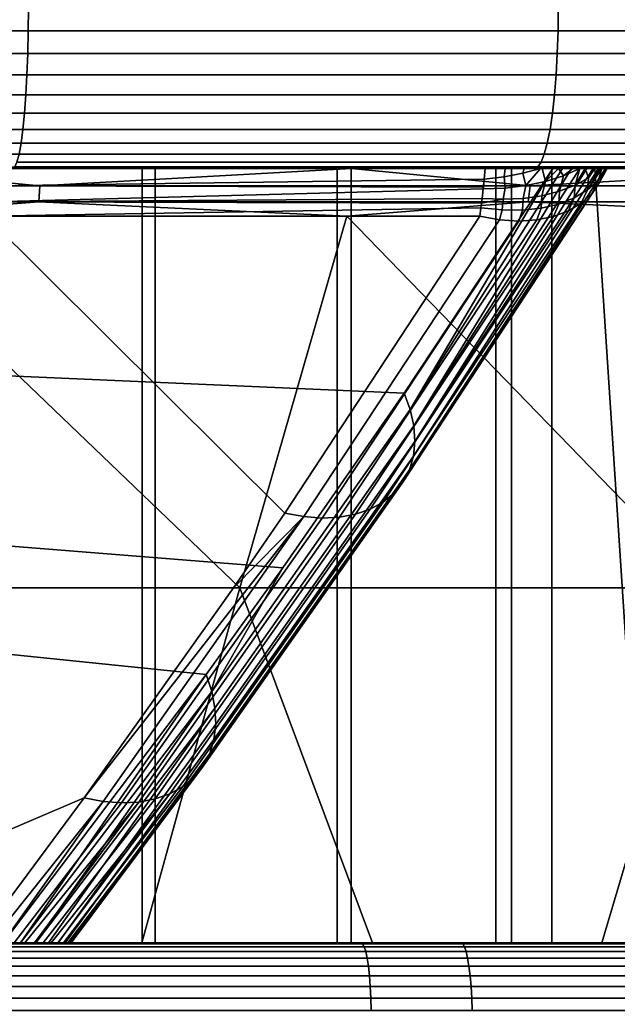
# Model space of a CAD drawing. Header units: metres. Extents: x -240 to 45, y -77 to 27.
# Tile 675 of 1056: x 21.48 to 22.6, y -62.07 to -60.22. Entities that reach past the tile are written whole.
import ezdxf

# ---------------------------------------------------------------- set-up
doc = ezdxf.new("R2010")
doc.units = ezdxf.units.M
doc.layers.add('solid_102011X2', color=7, linetype='CONTINUOUS')

msp = doc.modelspace()

# ---------------------------------------------------------------- linework, layer by layer
at = {"layer": 'solid_102011X2'}
for points in [[(21.496037, -60.242313, 81.652618), (20.49926, -60.242313, 81.577919), (20.499411, -60.200001, 81.574921), (21.496336, -60.200001, 81.649635)], [(20.49926, -60.242313, 121.622078), (21.496037, -60.242313, 121.547386), (21.496336, -60.200001, 121.550369), (20.499411, -60.200001, 121.625076)], [(22.48785, -60.242313, 81.776909), (21.496037, -60.242313, 81.652618), (21.496336, -60.200001, 81.649635), (22.488297, -60.200001, 81.773941)], [(21.496037, -60.242313, 121.547386), (22.48785, -60.242313, 121.423096), (22.488297, -60.200001, 121.426056), (21.496336, -60.200001, 121.550369)], [(23.472237, -60.242313, 81.950478), (22.48785, -60.242313, 81.776909), (22.488297, -60.200001, 81.773941), (23.47283, -60.200001, 81.94754)], [(22.48785, -60.242313, 121.423096), (23.472237, -60.242313, 121.249519), (23.47283, -60.200001, 121.252457), (22.488297, -60.200001, 121.426056)], [(21.495134, -60.284191, 81.661629), (20.49881, -60.284191, 81.586967), (20.49926, -60.242313, 81.577919), (21.496037, -60.242313, 81.652618)], [(20.49881, -60.284191, 121.613037), (21.495134, -60.284191, 121.538368), (21.496037, -60.242313, 121.547386), (20.49926, -60.242313, 121.622078)], [(22.4865, -60.284191, 81.785866), (21.495134, -60.284191, 81.661629), (21.496037, -60.242313, 81.652618), (22.48785, -60.242313, 81.776909)], [(21.495134, -60.284191, 121.538368), (22.4865, -60.284191, 121.414139), (22.48785, -60.242313, 121.423096), (21.496037, -60.242313, 121.547386)], [(23.470442, -60.284191, 81.959358), (22.4865, -60.284191, 81.785866), (22.48785, -60.242313, 81.776909), (23.472237, -60.242313, 81.950478)], [(22.4865, -60.284191, 121.414139), (23.470442, -60.284191, 121.240639), (23.472237, -60.242313, 121.249519), (22.48785, -60.242313, 121.423096)], [(21.493649, -60.324352, 81.676483), (20.498064, -60.324352, 81.601875), (20.49881, -60.284191, 81.586967), (21.495134, -60.284191, 81.661629)], [(20.498064, -60.324352, 121.598122), (21.493649, -60.324352, 121.523514), (21.495134, -60.284191, 121.538368), (20.49881, -60.284191, 121.613037)], [(22.484276, -60.324352, 81.800629), (21.493649, -60.324352, 81.676483), (21.495134, -60.284191, 81.661629), (22.4865, -60.284191, 81.785866)], [(21.493649, -60.324352, 121.523514), (22.484276, -60.324352, 121.399376), (22.4865, -60.284191, 121.414139), (21.495134, -60.284191, 121.538368)], [(23.467484, -60.324352, 81.973991), (22.484276, -60.324352, 81.800629), (22.4865, -60.284191, 81.785866), (23.470442, -60.284191, 81.959358)], [(22.484276, -60.324352, 121.399376), (23.467484, -60.324352, 121.226006), (23.470442, -60.284191, 121.240639), (22.4865, -60.284191, 121.414139)], [(21.491608, -60.361977, 81.696884), (20.497044, -60.361977, 81.622353), (20.498064, -60.324352, 81.601875), (21.493649, -60.324352, 81.676483)], [(20.497044, -60.361977, 121.577652), (21.491608, -60.361977, 121.50312), (21.493649, -60.324352, 121.523514), (20.498064, -60.324352, 121.598122)], [(22.48122, -60.361977, 81.8209), (21.491608, -60.361977, 81.696884), (21.493649, -60.324352, 81.676483), (22.484276, -60.324352, 81.800629)], [(21.491608, -60.361977, 121.50312), (22.48122, -60.361977, 121.379105), (22.484276, -60.324352, 121.399376), (21.493649, -60.324352, 121.523514)], [(23.463421, -60.361977, 81.994087), (22.48122, -60.361977, 81.8209), (22.484276, -60.324352, 81.800629), (23.467484, -60.324352, 81.973991)], [(22.48122, -60.361977, 121.379105), (23.463421, -60.361977, 121.205917), (23.467484, -60.324352, 121.226006), (22.484276, -60.324352, 121.399376)], [(21.489054, -60.396297, 81.722404), (20.495764, -60.396297, 81.647964), (20.497044, -60.361977, 81.622353), (21.491608, -60.361977, 81.696884)], [(20.495764, -60.396297, 121.552032), (21.489054, -60.396297, 121.477592), (21.491608, -60.361977, 121.50312), (20.497044, -60.361977, 121.577652)], [(22.477398, -60.396297, 81.84626), (21.489054, -60.396297, 81.722404), (21.491608, -60.361977, 81.696884), (22.48122, -60.361977, 81.8209)], [(21.489054, -60.396297, 121.477592), (22.477398, -60.396297, 121.353737), (22.48122, -60.361977, 121.379105), (21.491608, -60.361977, 121.50312)], [(23.45834, -60.396297, 82.019226), (22.477398, -60.396297, 81.84626), (22.48122, -60.361977, 81.8209), (23.463421, -60.361977, 81.994087)], [(22.477398, -60.396297, 121.353737), (23.45834, -60.396297, 121.180771), (23.463421, -60.361977, 121.205917), (22.48122, -60.361977, 121.379105)], [(21.486038, -60.426613, 81.752533), (20.494255, -60.426613, 81.678207), (20.495764, -60.396297, 81.647964), (21.489054, -60.396297, 81.722404)], [(20.494255, -60.426613, 121.52179), (21.486038, -60.426613, 121.447472), (21.489054, -60.396297, 121.477592), (20.495764, -60.396297, 121.552032)], [(22.472885, -60.426613, 81.876198), (21.486038, -60.426613, 81.752533), (21.489054, -60.396297, 81.722404), (22.477398, -60.396297, 81.84626)], [(21.486038, -60.426613, 121.447472), (22.472885, -60.426613, 121.323799), (22.477398, -60.396297, 121.353737), (21.489054, -60.396297, 121.477592)], [(23.452339, -60.426613, 82.048904), (22.472885, -60.426613, 81.876198), (22.477398, -60.396297, 81.84626), (23.45834, -60.396297, 82.019226)], [(22.472885, -60.426613, 121.323799), (23.452339, -60.426613, 121.1511), (23.45834, -60.396297, 121.180771), (22.477398, -60.396297, 121.353737)], [(21.482624, -60.452305, 81.786652), (20.492546, -60.452305, 81.712456), (20.494255, -60.426613, 81.678207), (21.486038, -60.426613, 81.752533)], [(20.492546, -60.452305, 121.487549), (21.482624, -60.452305, 121.413353), (21.486038, -60.426613, 121.447472), (20.494255, -60.426613, 121.52179)], [(22.467773, -60.452305, 81.910103), (21.482624, -60.452305, 81.786652), (21.486038, -60.426613, 81.752533), (22.472885, -60.426613, 81.876198)], [(21.482624, -60.452305, 121.413353), (22.467773, -60.452305, 121.289894), (22.472885, -60.426613, 121.323799), (21.486038, -60.426613, 121.447472)], [(23.445545, -60.452305, 82.082512), (22.467773, -60.452305, 81.910103), (22.472885, -60.426613, 81.876198), (23.452339, -60.426613, 82.048904)], [(22.467773, -60.452305, 121.289894), (23.445545, -60.452305, 121.117493), (23.452339, -60.426613, 121.1511), (22.472885, -60.426613, 121.323799)], [(21.478882, -60.472855, 81.824059), (20.490673, -60.472855, 81.75), (20.492546, -60.452305, 81.712456), (21.482624, -60.452305, 81.786652)], [(20.490673, -60.472855, 121.449997), (21.478882, -60.472855, 121.375938), (21.482624, -60.452305, 121.413353), (20.492546, -60.452305, 121.487549)], [(22.462172, -60.472855, 81.947281), (21.478882, -60.472855, 81.824059), (21.482624, -60.452305, 81.786652), (22.467773, -60.452305, 81.910103)], [(21.478882, -60.472855, 121.375938), (22.462172, -60.472855, 121.252716), (22.467773, -60.452305, 121.289894), (21.482624, -60.452305, 121.413353)], [(23.438095, -60.472855, 82.119362), (22.462172, -60.472855, 81.947281), (22.467773, -60.452305, 81.910103), (23.445545, -60.452305, 82.082512)], [(22.462172, -60.472855, 121.252716), (23.438095, -60.472855, 121.080635), (23.445545, -60.452305, 121.117493), (22.467773, -60.452305, 121.289894)], [(22.456188, -60.487835, 81.986977), (21.474884, -60.487835, 81.863998), (21.478882, -60.472855, 81.824059), (22.462172, -60.472855, 81.947281)], [(21.474884, -60.487835, 121.335999), (22.456188, -60.487835, 121.213028), (22.462172, -60.472855, 121.252716), (21.478882, -60.472855, 121.375938)], [(23.430141, -60.487835, 82.158707), (22.456188, -60.487835, 81.986977), (22.462172, -60.472855, 81.947281), (23.438095, -60.472855, 82.119362)], [(22.456188, -60.487835, 121.213028), (23.430141, -60.487835, 121.04129), (23.438095, -60.472855, 121.080635), (22.462172, -60.472855, 121.252716)], [(22.449947, -60.496948, 121.171623), (21.470716, -60.496948, 121.294342), (21.440495, -60.5, 121.254448), (22.411266, -60.5, 121.134254)], [(22.449947, -60.496948, 82.028374), (22.411282, -60.5, 82.06575), (21.440504, -60.5, 81.945549), (21.470716, -60.496948, 81.905663)], [(22.449947, -60.496948, 82.028374), (21.470716, -60.496948, 81.905663), (21.474884, -60.487835, 81.863998), (22.456188, -60.487835, 81.986977)], [(21.470716, -60.496948, 121.294342), (22.449947, -60.496948, 121.171623), (22.456188, -60.487835, 121.213028), (21.474884, -60.487835, 121.335999)], [(22.449947, -60.496948, 121.171623), (22.411266, -60.5, 121.134254), (23.37822, -60.5, 120.965477)], [(22.449947, -60.496948, 82.028374), (23.378237, -60.5, 82.234528), (22.411282, -60.5, 82.06575)], [(23.421846, -60.496948, 82.199745), (22.449947, -60.496948, 82.028374), (22.456188, -60.487835, 81.986977), (23.430141, -60.487835, 82.158707)], [(22.449947, -60.496948, 121.171623), (23.421846, -60.496948, 121.000252), (23.430141, -60.487835, 121.04129), (22.456188, -60.487835, 121.213028)], [(22.449947, -60.496948, 121.171623), (23.37822, -60.5, 120.965477), (23.421846, -60.496948, 121.000252)], [(23.421846, -60.496948, 82.199745), (23.378237, -60.5, 82.234528), (22.449947, -60.496948, 82.028374)], [(13.499376, -60.5, 99.610931), (13.29073, -60.5, 99.956696), (12.594492, -60.5, 99.381004), (22.478014, -60.5, 84.161713)], [(22.199888, -60.92041, 84.589989), (22.478014, -60.5, 84.161713), (12.594492, -60.5, 99.381004)], [(21.972792, -61.24744, 84.939682), (22.199888, -60.92041, 84.589989), (12.594492, -60.5, 99.381004)], [(21.828886, -61.447464, 85.161278), (21.972792, -61.24744, 84.939682), (12.594492, -60.5, 99.381004)], [(21.448977, -61.950001, 85.746292), (21.828886, -61.447464, 85.161278), (12.594492, -60.5, 99.381004)], [(17.093994, -60.5, 94.075706), (13.499376, -60.5, 99.610931), (22.478014, -60.5, 84.161713)], [(17.235191, -60.5, 93.875916), (17.093994, -60.5, 94.075706), (22.478014, -60.5, 84.161713)], [(17.39163, -60.5, 93.68782), (17.235191, -60.5, 93.875916), (22.478014, -60.5, 84.161713)], [(17.562346, -60.5, 93.512573), (17.39163, -60.5, 93.68782), (22.478014, -60.5, 84.161713)], [(17.746286, -60.5, 93.351257), (17.562346, -60.5, 93.512573), (22.478014, -60.5, 84.161713)], [(17.942318, -60.5, 93.204872), (17.746286, -60.5, 93.351257), (22.478014, -60.5, 84.161713)], [(18.149233, -60.5, 93.074318), (17.942318, -60.5, 93.204872), (22.478014, -60.5, 84.161713)], [(18.365753, -60.5, 92.960396), (18.149233, -60.5, 93.074318), (22.478014, -60.5, 84.161713)], [(18.590546, -60.5, 92.863815), (18.365753, -60.5, 92.960396), (22.478014, -60.5, 84.161713)], [(18.822224, -60.5, 92.785172), (18.590546, -60.5, 92.863815), (22.478014, -60.5, 84.161713)], [(19.059359, -60.5, 92.724953), (18.822224, -60.5, 92.785172), (22.478014, -60.5, 84.161713)], [(19.300486, -60.5, 92.683517), (19.059359, -60.5, 92.724953), (22.478014, -60.5, 84.161713)], [(19.544123, -60.5, 92.661133), (19.300486, -60.5, 92.683517), (22.478014, -60.5, 84.161713)], [(19.788763, -60.5, 92.657928), (19.544123, -60.5, 92.661133), (22.478014, -60.5, 84.161713)], [(20.032898, -60.5, 92.673927), (19.788763, -60.5, 92.657928), (22.478014, -60.5, 84.161713)], [(20.275026, -60.5, 92.709038), (20.032898, -60.5, 92.673927), (22.478014, -60.5, 84.161713)], [(20.513651, -60.5, 92.763039), (20.275026, -60.5, 92.709038), (22.478014, -60.5, 84.161713)], [(20.747301, -60.5, 92.835587), (20.513651, -60.5, 92.763039), (22.478014, -60.5, 84.161713)], [(20.59519, -60.532379, 119.769768), (21.518084, -60.532379, 119.690529), (21.171936, -60.5, 119.743858)], [(20.974537, -60.5, 92.926247), (20.747301, -60.5, 92.835587), (22.478014, -60.5, 84.161713)], [(21.193956, -60.5, 93.034454), (20.974537, -60.5, 92.926247), (22.478014, -60.5, 84.161713)], [(21.012632, -60.5, 108.573936), (21.379143, -60.5, 108.404312), (21.709583, -60.5, 109.396202), (21.3055, -60.5, 109.591331)], [(21.171936, -60.5, 119.743858), (22.101435, -60.5, 119.634064), (22.411266, -60.5, 121.134254), (21.440495, -60.5, 121.254448)], [(21.518084, -60.532379, 119.690529), (22.101435, -60.5, 119.634064), (21.171936, -60.5, 119.743858)], [(21.404209, -60.5, 93.159538), (21.193956, -60.5, 93.034454), (22.478014, -60.5, 84.161713)], [(21.709583, -61.950001, 109.396202), (21.3055, -61.950001, 109.591331), (21.3055, -60.5, 109.591331), (21.709583, -60.5, 109.396202)], [(21.379131, -61.950001, 108.40432), (21.733597, -61.950001, 108.210907), (21.733656, -60.5, 108.210869), (21.379143, -60.5, 108.404312)], [(21.379143, -60.5, 108.404312), (21.733656, -60.5, 108.210869), (21.709583, -60.5, 109.396202)], [(22.371515, -60.5, 93.78772), (21.404209, -60.5, 93.159538), (22.478014, -60.5, 84.161713)], [(21.404209, -61.950001, 93.159538), (21.404209, -60.5, 93.159538), (22.371515, -60.5, 93.78772), (22.371515, -61.950001, 93.78772)], [(21.423504, -60.5, 83.481079), (21.440504, -60.5, 81.945549), (22.411282, -60.5, 82.06575), (22.351362, -60.5, 83.60376)], [(22.349758, -60.519619, 83.613899), (21.430277, -60.532379, 83.499893), (21.423504, -60.5, 83.481079), (22.351362, -60.5, 83.60376)], [(21.518084, -60.532379, 119.690529), (22.435753, -60.532379, 119.564438), (22.101435, -60.5, 119.634064)], [(21.733656, -60.5, 108.210869), (22.074629, -60.5, 107.994453), (22.100334, -60.5, 109.175583), (21.709583, -60.5, 109.396202)], [(22.100334, -61.950001, 109.175583), (21.709583, -61.950001, 109.396202), (21.709583, -60.5, 109.396202), (22.100334, -60.5, 109.175583)], [(21.733597, -61.950001, 108.210907), (22.074717, -61.950001, 107.994392), (22.074629, -60.5, 107.994453), (21.733656, -60.5, 108.210869)], [(22.074629, -60.5, 107.994453), (22.400576, -60.5, 107.756012), (22.476147, -60.5, 108.930389), (22.100334, -60.5, 109.175583)], [(22.074717, -61.950001, 107.994392), (22.400509, -61.950001, 107.756065), (22.400576, -60.5, 107.756012), (22.074629, -60.5, 107.994453)], [(22.476147, -61.950001, 108.930389), (22.100334, -61.950001, 109.175583), (22.100334, -60.5, 109.175583), (22.476147, -60.5, 108.930389)], [(22.101435, -60.5, 119.634064), (23.024071, -60.5, 119.476685), (23.37822, -60.5, 120.965477), (22.411266, -60.5, 121.134254)], [(22.435753, -60.532379, 119.564438), (23.024071, -60.5, 119.476685), (22.101435, -60.5, 119.634064)], [(22.197559, -61.087322, 84.428795), (22.566334, -60.524666, 83.880585), (22.576553, -60.5, 83.912491), (22.209614, -61.064209, 84.45871)], [(22.211224, -60.951237, 84.567719), (22.478014, -60.5, 84.161713), (22.199888, -60.92041, 84.589989)], [(22.209614, -61.064209, 84.45871), (22.576553, -60.5, 83.912491), (22.563454, -60.5, 83.973564), (22.217096, -61.038578, 84.488068)], [(22.217909, -60.981594, 84.543045), (22.513025, -60.5, 84.10157), (22.496206, -60.5, 84.132187), (22.211224, -60.951237, 84.567719)], [(22.211224, -60.951237, 84.567719), (22.496206, -60.5, 84.132187), (22.478014, -60.5, 84.161713)], [(22.217096, -61.038578, 84.488068), (22.563454, -60.5, 83.973564), (22.553782, -60.5, 84.005547), (22.219879, -61.010876, 84.516342)], [(22.219879, -61.010876, 84.516342), (22.542067, -60.5, 84.037766), (22.528448, -60.5, 84.069893), (22.217909, -60.981594, 84.543045)], [(22.217909, -60.981594, 84.543045), (22.528448, -60.5, 84.069893), (22.513025, -60.5, 84.10157)], [(22.219879, -61.010876, 84.516342), (22.553782, -60.5, 84.005547), (22.542067, -60.5, 84.037766)], [(22.388813, -60.53661, 83.634254), (22.347954, -60.538216, 83.625305), (22.349758, -60.519619, 83.613899), (22.386833, -60.515167, 83.61998)], [(22.349758, -60.519619, 83.613899), (22.351362, -60.5, 83.60376), (22.388863, -60.5, 83.612473), (22.386833, -60.515167, 83.61998)], [(22.388863, -60.5, 83.612473), (22.351362, -60.5, 83.60376), (22.411282, -60.5, 82.06575)], [(22.55707, -60.5, 93.922333), (22.371515, -60.5, 93.78772), (22.542067, -60.5, 84.037766), (22.553782, -60.5, 84.005547)], [(22.371515, -60.5, 93.78772), (22.528448, -60.5, 84.069893), (22.542067, -60.5, 84.037766)], [(22.371515, -60.5, 93.78772), (22.513025, -60.5, 84.10157), (22.528448, -60.5, 84.069893)], [(22.371515, -60.5, 93.78772), (22.496206, -60.5, 84.132187), (22.513025, -60.5, 84.10157)], [(22.371515, -60.5, 93.78772), (22.478014, -60.5, 84.161713), (22.496206, -60.5, 84.132187)], [(22.65168, -61.950001, 93.989159), (22.371515, -61.950001, 93.78772), (22.371515, -60.5, 93.78772), (22.55707, -60.5, 93.922333)], [(22.386833, -60.515167, 83.61998), (22.388863, -60.5, 83.612473), (22.42478, -60.5, 83.626427), (22.421804, -60.508636, 83.629776)], [(22.386833, -60.515167, 83.61998), (22.421804, -60.508636, 83.629776), (22.427797, -60.531967, 83.647774), (22.388813, -60.53661, 83.634254)], [(22.388863, -60.5, 83.612473), (22.411282, -60.5, 82.06575), (23.378237, -60.5, 82.234528), (22.42478, -60.5, 83.626427)], [(22.400509, -61.950001, 107.756065), (22.710072, -61.950001, 107.496567), (22.710073, -60.5, 107.496567), (22.400576, -60.5, 107.756012)], [(22.400576, -60.5, 107.756012), (22.710073, -60.5, 107.496567), (22.835476, -60.5, 108.661613), (22.476147, -60.5, 108.930389)], [(22.421804, -60.508636, 83.629776), (22.42478, -60.5, 83.626427), (22.455078, -60.5, 83.643219)], [(22.421804, -60.508636, 83.629776), (22.455078, -60.5, 83.643219), (22.427797, -60.531967, 83.647774)], [(22.455078, -60.5, 83.643219), (22.42478, -60.5, 83.626427), (23.378237, -60.5, 82.234528)], [(22.464506, -60.524235, 83.665581), (22.427797, -60.531967, 83.647774), (22.455078, -60.5, 83.643219), (22.458353, -60.5, 83.645348)], [(22.435753, -60.532379, 119.564438), (23.345819, -60.532379, 119.391838), (23.024071, -60.5, 119.476685)], [(22.458353, -60.5, 83.645348), (22.455078, -60.5, 83.643219), (23.378237, -60.5, 82.234528)], [(22.498234, -60.513561, 83.687317), (22.490393, -60.542576, 83.705101), (22.457832, -60.550804, 83.682922), (22.464506, -60.524235, 83.665581)], [(22.488901, -60.5, 83.668846), (22.458353, -60.5, 83.645348), (23.378237, -60.5, 82.234528)], [(22.464506, -60.524235, 83.665581), (22.458353, -60.5, 83.645348), (22.488901, -60.5, 83.668846)], [(22.464506, -60.524235, 83.665581), (22.488901, -60.5, 83.668846), (22.498234, -60.513561, 83.687317)], [(22.835476, -61.950001, 108.661613), (22.476147, -61.950001, 108.930389), (22.476147, -60.5, 108.930389), (22.835476, -60.5, 108.661613)], [(22.515802, -60.5, 83.696434), (22.488901, -60.5, 83.668846), (23.378237, -60.5, 82.234528)], [(22.498234, -60.513561, 83.687317), (22.488901, -60.5, 83.668846), (22.515802, -60.5, 83.696434)], [(22.490393, -60.542576, 83.705101), (22.498234, -60.513561, 83.687317), (22.52841, -60.5, 83.712555), (22.51969, -60.53125, 83.73027)], [(22.498234, -60.513561, 83.687317), (22.515802, -60.5, 83.696434), (22.52841, -60.5, 83.712555)], [(22.52841, -60.5, 83.712555), (22.515802, -60.5, 83.696434), (23.378237, -60.5, 82.234528)], [(22.51969, -60.53125, 83.73027), (22.545195, -60.51704, 83.757965), (22.543278, -60.540012, 83.790749), (22.518295, -60.55505, 83.760567)], [(22.51969, -60.53125, 83.73027), (22.52841, -60.5, 83.712555), (22.538515, -60.5, 83.72757)], [(22.51969, -60.53125, 83.73027), (22.538515, -60.5, 83.72757), (22.545195, -60.51704, 83.757965)], [(22.538515, -60.5, 83.72757), (22.52841, -60.5, 83.712555), (23.378237, -60.5, 82.234528)], [(22.556578, -60.5, 83.761612), (22.538515, -60.5, 83.72757), (23.378237, -60.5, 82.234528)], [(22.545195, -60.51704, 83.757965), (22.538515, -60.5, 83.72757), (22.556578, -60.5, 83.761612)], [(22.543278, -60.540012, 83.790749), (22.545195, -60.51704, 83.757965), (22.556578, -60.5, 83.761612), (22.566536, -60.5, 83.787674)], [(22.543278, -60.540012, 83.790749), (22.566536, -60.5, 83.787674), (22.569622, -60.5, 83.797882)], [(22.543278, -60.540012, 83.790749), (22.569622, -60.5, 83.797882), (22.563675, -60.52166, 83.82251)], [(22.563675, -60.52166, 83.82251), (22.579254, -60.5, 83.855171), (22.566334, -60.524666, 83.880585), (22.551167, -60.546368, 83.848495)], [(22.55707, -60.5, 93.922333), (22.553782, -60.5, 84.005547), (22.563454, -60.5, 83.973564)], [(22.566536, -60.5, 83.787674), (22.556578, -60.5, 83.761612), (23.378237, -60.5, 82.234528)], [(22.815834, -60.5, 94.103226), (22.55707, -60.5, 93.922333), (22.576553, -60.5, 83.912491), (22.579712, -60.5, 83.874092)], [(22.55707, -60.5, 93.922333), (22.563454, -60.5, 83.973564), (22.576553, -60.5, 83.912491)], [(22.99457, -61.950001, 94.225548), (22.65168, -61.950001, 93.989159), (22.55707, -60.5, 93.922333), (22.815834, -60.5, 94.103226)], [(22.563675, -60.52166, 83.82251), (22.569622, -60.5, 83.797882), (22.577387, -60.5, 83.835625)], [(22.563675, -60.52166, 83.82251), (22.577387, -60.5, 83.835625), (22.579254, -60.5, 83.855171)], [(22.566334, -60.524666, 83.880585), (22.579254, -60.5, 83.855171), (22.579712, -60.5, 83.874092)], [(22.566334, -60.524666, 83.880585), (22.579712, -60.5, 83.874092), (22.576553, -60.5, 83.912491)], [(22.569622, -60.5, 83.797882), (22.566536, -60.5, 83.787674), (23.378237, -60.5, 82.234528)], [(22.577387, -60.5, 83.835625), (22.569622, -60.5, 83.797882), (23.378237, -60.5, 82.234528)], [(22.579254, -60.5, 83.855171), (22.577387, -60.5, 83.835625), (23.378237, -60.5, 82.234528)], [(22.579712, -60.5, 83.874092), (22.579254, -60.5, 83.855171), (23.378237, -60.5, 82.234528)], [(23.158974, -60.5, 94.336716), (22.815834, -60.5, 94.103226), (22.579712, -60.5, 83.874092), (23.378237, -60.5, 82.234528)], [(20.593874, -60.562321, 119.74794), (21.515659, -60.562321, 119.668793), (21.518084, -60.532379, 119.690529), (20.59519, -60.532379, 119.769768)], [(22.347954, -60.538216, 83.625305), (21.427959, -60.562321, 83.521637), (21.430277, -60.532379, 83.499893), (22.348333, -60.534557, 83.622917)], [(22.349758, -60.519619, 83.613899), (22.348333, -60.534557, 83.622917), (21.430277, -60.532379, 83.499893)], [(21.515659, -60.562321, 119.668793), (22.432226, -60.562321, 119.542862), (22.435753, -60.532379, 119.564438), (21.518084, -60.532379, 119.690529)], [(22.566334, -60.524666, 83.880585), (22.197559, -61.087322, 84.428795), (22.181145, -61.107513, 84.398834), (22.551167, -60.546368, 83.848495)], [(22.347954, -60.538216, 83.625305), (22.348333, -60.534557, 83.622917), (22.349758, -60.519619, 83.613899)], [(22.388813, -60.53661, 83.634254), (22.427797, -60.531967, 83.647774), (22.422592, -60.555798, 83.664139), (22.385307, -60.557457, 83.649071)], [(22.464506, -60.524235, 83.665581), (22.457832, -60.550804, 83.682922), (22.422592, -60.555798, 83.664139), (22.427797, -60.531967, 83.647774)], [(22.432226, -60.562321, 119.542862), (23.3412, -60.562321, 119.370461), (23.345819, -60.532379, 119.391838), (22.435753, -60.532379, 119.564438)], [(22.490393, -60.542576, 83.705101), (22.51969, -60.53125, 83.73027), (22.518295, -60.55505, 83.760567), (22.489218, -60.566479, 83.732544)], [(22.543278, -60.540012, 83.790749), (22.563675, -60.52166, 83.82251), (22.551167, -60.546368, 83.848495), (22.531342, -60.564697, 83.816849)], [(22.347954, -60.538216, 83.625305), (22.345926, -60.556034, 83.638115), (21.427959, -60.562321, 83.521637)], [(22.551167, -60.546368, 83.848495), (22.181145, -61.107513, 84.398834), (22.160656, -61.124432, 84.369362), (22.531342, -60.564697, 83.816849)], [(22.385307, -60.557457, 83.649071), (22.345926, -60.556034, 83.638115), (22.347954, -60.538216, 83.625305), (22.388813, -60.53661, 83.634254)], [(22.422592, -60.555798, 83.664139), (22.457832, -60.550804, 83.682922), (22.456614, -60.574081, 83.707237), (22.421122, -60.577702, 83.685143)], [(22.457832, -60.550804, 83.682922), (22.490393, -60.542576, 83.705101), (22.489218, -60.566479, 83.732544), (22.456614, -60.574081, 83.707237)], [(22.518295, -60.55505, 83.760567), (22.543278, -60.540012, 83.790749), (22.531342, -60.564697, 83.816849), (22.50724, -60.579296, 83.78624)], [(21.515659, -60.562321, 119.668793), (20.593874, -60.562321, 119.74794), (21.166071, -60.589287, 119.678925)], [(21.515659, -60.562321, 119.668793), (21.166071, -60.589287, 119.678925), (21.892305, -61.284962, 118.820869), (22.092241, -60.589287, 119.569519)], [(21.427959, -60.562321, 83.521637), (22.344833, -60.564533, 83.644958), (22.343645, -60.573223, 83.652504), (21.41683, -60.589287, 83.545937)], [(22.345926, -60.556034, 83.638115), (22.344833, -60.564533, 83.644958), (21.427959, -60.562321, 83.521637)], [(22.432226, -60.562321, 119.542862), (21.515659, -60.562321, 119.668793), (22.092241, -60.589287, 119.569519)], [(22.432226, -60.562321, 119.542862), (22.092241, -60.589287, 119.569519), (22.767071, -61.284962, 118.676521), (23.01157, -60.589287, 119.412704)], [(22.531342, -60.564697, 83.816849), (22.160656, -61.124432, 84.369362), (22.136452, -61.137779, 84.340889), (22.50724, -60.579296, 83.78624)], [(22.383434, -60.577274, 83.666679), (22.343645, -60.573223, 83.652504), (22.344833, -60.564533, 83.644958), (22.385307, -60.557457, 83.649071)], [(22.385307, -60.557457, 83.649071), (22.344833, -60.564533, 83.644958), (22.345926, -60.556034, 83.638115)], [(22.385307, -60.557457, 83.649071), (22.422592, -60.555798, 83.664139), (22.421122, -60.577702, 83.685143), (22.383434, -60.577274, 83.666679)], [(23.3412, -60.562321, 119.370461), (22.432226, -60.562321, 119.542862), (23.01157, -60.589287, 119.412704)], [(22.456614, -60.574081, 83.707237), (22.489218, -60.566479, 83.732544), (22.479326, -60.589882, 83.757263), (22.448137, -60.596256, 83.730484)], [(22.489218, -60.566479, 83.732544), (22.518295, -60.55505, 83.760567), (22.50724, -60.579296, 83.78624), (22.479326, -60.589882, 83.757263)], [(21.976631, -61.145195, 84.22995), (21.880501, -61.284977, 84.377518), (20.999338, -61.284962, 84.278526), (21.41683, -60.589287, 83.545937)], [(21.166071, -60.589287, 119.678925), (21.011318, -61.284962, 118.920433), (21.892305, -61.284962, 118.820869)], [(22.343645, -60.573223, 83.652504), (22.341442, -60.589287, 83.668198), (21.41683, -60.589287, 83.545937)], [(21.41683, -60.589287, 83.545937), (22.341442, -60.589287, 83.668198), (21.976631, -61.145195, 84.22995)], [(22.092241, -60.589287, 119.569519), (21.892305, -61.284962, 118.820869), (22.767071, -61.284962, 118.676521)], [(22.011774, -61.151806, 84.246521), (21.976631, -61.145195, 84.22995), (22.341442, -60.589287, 83.668198), (22.378384, -60.595955, 83.685493)], [(22.479326, -60.589882, 83.757263), (22.108959, -61.147324, 84.313919), (22.078653, -61.152893, 84.28891), (22.448137, -60.596256, 83.730484)], [(22.50724, -60.579296, 83.78624), (22.136452, -61.137779, 84.340889), (22.108959, -61.147324, 84.313919), (22.479326, -60.589882, 83.757263)], [(22.378384, -60.595955, 83.685493), (22.341442, -60.589287, 83.668198), (22.343645, -60.573223, 83.652504), (22.383434, -60.577274, 83.666679)], [(22.383434, -60.577274, 83.666679), (22.421122, -60.577702, 83.685143), (22.414272, -60.598293, 83.706398), (22.378384, -60.595955, 83.685493)], [(22.421122, -60.577702, 83.685143), (22.456614, -60.574081, 83.707237), (22.448137, -60.596256, 83.730484), (22.414272, -60.598293, 83.706398)], [(22.414272, -60.598293, 83.706398), (22.04607, -61.154396, 84.266319), (22.011774, -61.151806, 84.246521), (22.378384, -60.595955, 83.685493)], [(22.448137, -60.596256, 83.730484), (22.078653, -61.152893, 84.28891), (22.04607, -61.154396, 84.266319), (22.414272, -60.598293, 83.706398)], [(22.211224, -60.951237, 84.567719), (22.199888, -60.92041, 84.589989), (21.972792, -61.24744, 84.939682), (21.839579, -61.479202, 85.139999)], [(22.217909, -60.981594, 84.543045), (22.211224, -60.951237, 84.567719), (21.839579, -61.479202, 85.139999), (21.845692, -61.510372, 85.116211)], [(22.219879, -61.010876, 84.516342), (22.217909, -60.981594, 84.543045), (21.845692, -61.510372, 85.116211), (21.847107, -61.540443, 85.090363)], [(22.217096, -61.038578, 84.488068), (22.219879, -61.010876, 84.516342), (21.847107, -61.540443, 85.090363), (21.843803, -61.568886, 85.062889)], [(22.209614, -61.064209, 84.45871), (22.217096, -61.038578, 84.488068), (21.843803, -61.568886, 85.062889), (21.835835, -61.595207, 85.034279)], [(22.197559, -61.087322, 84.428795), (22.209614, -61.064209, 84.45871), (21.835835, -61.595207, 85.034279), (21.823343, -61.618942, 85.005035)], [(22.181145, -61.107513, 84.398834), (22.197559, -61.087322, 84.428795), (21.823343, -61.618942, 85.005035), (21.806547, -61.639675, 84.97567)], [(22.136452, -61.137779, 84.340889), (22.160656, -61.124432, 84.369362), (21.785738, -61.657047, 84.946686), (21.761284, -61.670753, 84.918602)], [(22.160656, -61.124432, 84.369362), (22.181145, -61.107513, 84.398834), (21.806547, -61.639675, 84.97567), (21.785738, -61.657047, 84.946686)], [(22.108959, -61.147324, 84.313919), (22.136452, -61.137779, 84.340889), (21.761284, -61.670753, 84.918602), (21.733608, -61.680553, 84.891907)], [(22.011774, -61.151806, 84.246521), (21.600611, -61.678249, 84.80764), (21.880501, -61.284977, 84.377518)], [(22.011774, -61.151806, 84.246521), (21.636341, -61.685154, 84.824638), (21.600611, -61.678249, 84.80764)], [(22.011774, -61.151806, 84.246521), (22.04607, -61.154396, 84.266319), (21.670586, -61.687817, 84.844513), (21.636341, -61.685154, 84.824638)], [(22.04607, -61.154396, 84.266319), (22.078653, -61.152893, 84.28891), (21.703199, -61.686275, 84.867065), (21.670586, -61.687817, 84.844513)], [(22.078653, -61.152893, 84.28891), (22.108959, -61.147324, 84.313919), (21.733608, -61.680553, 84.891907), (21.703199, -61.686275, 84.867065)], [(22.011774, -61.151806, 84.246521), (21.880501, -61.284977, 84.377518), (21.976631, -61.145195, 84.22995)], [(21.839579, -61.479202, 85.139999), (21.972792, -61.24744, 84.939682), (21.828886, -61.447464, 85.161278)], [(20.999338, -61.284962, 84.278526), (21.880501, -61.284977, 84.377518), (21.600611, -61.678249, 84.80764), (20.965326, -61.950001, 85.074524)], [(21.892305, -61.284962, 118.820869), (21.011318, -61.284962, 118.920433), (21.276211, -61.950001, 118.094955), (21.709038, -61.950001, 118.042595)], [(21.892305, -61.284962, 118.820869), (21.709038, -61.950001, 118.042595), (22.14028, -61.950001, 117.978874)], [(22.767071, -61.284962, 118.676521), (21.892305, -61.284962, 118.820869), (22.14028, -61.950001, 117.978874), (22.569731, -61.950001, 117.903847)], [(22.767071, -61.284962, 118.676521), (22.569731, -61.950001, 117.903847), (22.997057, -61.950001, 117.817558)], [(21.481333, -61.950001, 85.692535), (21.828886, -61.447464, 85.161278), (21.448977, -61.950001, 85.746292)], [(21.839579, -61.479202, 85.139999), (21.828886, -61.447464, 85.161278), (21.481333, -61.950001, 85.692535)], [(21.839579, -61.479202, 85.139999), (21.481333, -61.950001, 85.692535), (21.51012, -61.950001, 85.636024)], [(21.845692, -61.510372, 85.116211), (21.839579, -61.479202, 85.139999), (21.51012, -61.950001, 85.636024)], [(21.845692, -61.510372, 85.116211), (21.51012, -61.950001, 85.636024), (21.534, -61.950001, 85.579216)], [(21.845692, -61.510372, 85.116211), (21.534, -61.950001, 85.579216), (21.552359, -61.950001, 85.524231), (21.847107, -61.540443, 85.090363)], [(21.847107, -61.540443, 85.090363), (21.552359, -61.950001, 85.524231), (21.565327, -61.950001, 85.471924), (21.843803, -61.568886, 85.062889)], [(21.843803, -61.568886, 85.062889), (21.565327, -61.950001, 85.471924), (21.573288, -61.950001, 85.422333), (21.835835, -61.595207, 85.034279)], [(21.835835, -61.595207, 85.034279), (21.573288, -61.950001, 85.422333), (21.576532, -61.950001, 85.37574), (21.823343, -61.618942, 85.005035)], [(21.823343, -61.618942, 85.005035), (21.576532, -61.950001, 85.37574), (21.575365, -61.950001, 85.333138)], [(21.806547, -61.639675, 84.97567), (21.823343, -61.618942, 85.005035), (21.575365, -61.950001, 85.333138)], [(21.806547, -61.639675, 84.97567), (21.570381, -61.950001, 85.295448), (21.562319, -61.950001, 85.262619), (21.785738, -61.657047, 84.946686)], [(21.806547, -61.639675, 84.97567), (21.575365, -61.950001, 85.333138), (21.570381, -61.950001, 85.295448)], [(21.785738, -61.657047, 84.946686), (21.562319, -61.950001, 85.262619), (21.551744, -61.950001, 85.234055), (21.761284, -61.670753, 84.918602)], [(21.600611, -61.678249, 84.80764), (21.399137, -61.950001, 85.118736), (20.965326, -61.950001, 85.074524)], [(21.424807, -61.950001, 85.123352), (21.399137, -61.950001, 85.118736), (21.600611, -61.678249, 84.80764), (21.636341, -61.685154, 84.824638)], [(21.761284, -61.670753, 84.918602), (21.538929, -61.950001, 85.209106), (21.52421, -61.950001, 85.187592), (21.733608, -61.680553, 84.891907)], [(21.761284, -61.670753, 84.918602), (21.551744, -61.950001, 85.234055), (21.538929, -61.950001, 85.209106)], [(21.636341, -61.685154, 84.824638), (21.448235, -61.950001, 85.13076), (21.424807, -61.950001, 85.123352)], [(21.636341, -61.685154, 84.824638), (21.670586, -61.687817, 84.844513), (21.469858, -61.950001, 85.140915), (21.448235, -61.950001, 85.13076)], [(21.703199, -61.686275, 84.867065), (21.489742, -61.950001, 85.15377), (21.469858, -61.950001, 85.140915), (21.670586, -61.687817, 84.844513)], [(21.703199, -61.686275, 84.867065), (21.507832, -61.950001, 85.169266), (21.489742, -61.950001, 85.15377)], [(21.703199, -61.686275, 84.867065), (21.733608, -61.680553, 84.891907), (21.52421, -61.950001, 85.187592), (21.507832, -61.950001, 85.169266)], [(21.422018, -61.950001, 121.260216), (22.399906, -61.950001, 121.139931), (16.930405, -61.950001, 117.990112), (16.500658, -61.950001, 117.916939)], [(22.399906, -61.950001, 121.139931), (17.361969, -61.950001, 118.051971), (16.930405, -61.950001, 117.990112)], [(38.008633, -61.950001, 94.697197), (17.311138, -61.950001, 81.967705), (21.469858, -61.950001, 85.140915), (38.325287, -61.950001, 95.614449)], [(17.311138, -61.950001, 81.967705), (38.008633, -61.950001, 94.697197), (18.277887, -61.950001, 81.883904)], [(22.399906, -61.950001, 121.139931), (17.794943, -61.950001, 118.10247), (17.361969, -61.950001, 118.051971)], [(22.399906, -61.950001, 121.139931), (23.370584, -61.950001, 120.971031), (18.229183, -61.950001, 118.141571), (17.794943, -61.950001, 118.10247)], [(23.370584, -61.950001, 120.971031), (18.664198, -61.950001, 118.16925), (18.229183, -61.950001, 118.141571)], [(18.277887, -61.950001, 81.883904), (38.008633, -61.950001, 94.697197), (37.647297, -61.950001, 93.796562)], [(18.277887, -61.950001, 81.883904), (37.647297, -61.950001, 93.796562), (19.247627, -61.950001, 81.847672)], [(23.370584, -61.950001, 120.971031), (19.099903, -61.950001, 118.185493), (18.664198, -61.950001, 118.16925)], [(23.370584, -61.950001, 120.971031), (24.331636, -61.950001, 120.753944), (19.535765, -61.950001, 118.190277), (19.099903, -61.950001, 118.185493)], [(19.247627, -61.950001, 81.847672), (37.647297, -61.950001, 93.796562), (37.242237, -61.950001, 92.914886)], [(19.247627, -61.950001, 81.847672), (37.242237, -61.950001, 92.914886), (20.217825, -61.950001, 81.859108)], [(24.331636, -61.950001, 120.753944), (19.971725, -61.950001, 118.183609), (19.535765, -61.950001, 118.190277)], [(20.032951, -61.950001, 92.673943), (33.190365, -61.950001, 93.371239), (21.448977, -61.950001, 85.746292), (19.788713, -61.950001, 92.657921)], [(24.331636, -61.950001, 120.753944), (20.40724, -61.950001, 118.165489), (19.971725, -61.950001, 118.183609)], [(20.032951, -61.950001, 92.673943), (20.27499, -61.950001, 92.70903), (33.190365, -61.950001, 93.371239)], [(20.217825, -61.950001, 81.859108), (37.242237, -61.950001, 92.914886), (36.794487, -61.950001, 92.054382)], [(20.217825, -61.950001, 81.859108), (36.794487, -61.950001, 92.054382), (21.186056, -61.950001, 81.918144)], [(20.635668, -61.950001, 108.719025), (20.25013, -61.950001, 108.83886), (21.3055, -61.950001, 109.591331), (21.709583, -61.950001, 109.396202)], [(20.27499, -61.950001, 92.70903), (20.513622, -61.950001, 92.763031), (33.190365, -61.950001, 93.371239)], [(24.331636, -61.950001, 120.753944), (25.280655, -61.950001, 120.489212), (20.842237, -61.950001, 118.135933), (20.40724, -61.950001, 118.165489)], [(20.513622, -61.950001, 92.763031), (20.747381, -61.950001, 92.835617), (33.190365, -61.950001, 93.371239)], [(21.012672, -61.950001, 108.573914), (20.635668, -61.950001, 108.719025), (21.709583, -61.950001, 109.396202)], [(20.747381, -61.950001, 92.835617), (20.974457, -61.950001, 92.926208), (33.190365, -61.950001, 93.371239)], [(25.280655, -61.950001, 120.489212), (21.276211, -61.950001, 118.094955), (20.842237, -61.950001, 118.135933)], [(20.939386, -61.951283, 121.320709), (20.942997, -61.950001, 121.34005), (21.921429, -61.951283, 121.224342)], [(21.422018, -61.950001, 121.260216), (20.939386, -61.951283, 121.320709), (21.921429, -61.951283, 121.224342)], [(21.921429, -61.951283, 121.224342), (20.942997, -61.950001, 121.34005), (20.949005, -61.950001, 121.397041), (21.926172, -61.950001, 121.243462)], [(21.33251, -61.951817, 121.388611), (21.93516, -61.950001, 121.300064), (21.926172, -61.950001, 121.243462), (20.949005, -61.950001, 121.397041)], [(20.974457, -61.950001, 92.926208), (21.194002, -61.950001, 93.034477), (33.190365, -61.950001, 93.371239)], [(21.379131, -61.950001, 108.40432), (21.012672, -61.950001, 108.573914), (21.709583, -61.950001, 109.396202), (22.100334, -61.950001, 109.175583)], [(21.071243, -61.951283, 81.889359), (22.052618, -61.951283, 81.992294), (22.063766, -61.950001, 81.974022), (21.081497, -61.950001, 81.87056)], [(21.186056, -61.950001, 81.918144), (22.052618, -61.951283, 81.992294), (21.071243, -61.951283, 81.889359)], [(21.093546, -61.950001, 81.814072), (21.081497, -61.950001, 81.87056), (22.063766, -61.950001, 81.974022), (22.078758, -61.950001, 81.918221)], [(21.143875, -61.951817, 81.79483), (21.093546, -61.950001, 81.814072), (22.078758, -61.950001, 81.918221)], [(22.121889, -61.951817, 81.900436), (21.143875, -61.951817, 81.79483), (22.078758, -61.950001, 81.918221)], [(22.124912, -61.957291, 81.877716), (21.145771, -61.957291, 81.771988), (21.143875, -61.951817, 81.79483), (22.121889, -61.951817, 81.900436)], [(21.186056, -61.950001, 81.918144), (36.794487, -61.950001, 92.054382), (36.305038, -61.950001, 91.216888)], [(21.186056, -61.950001, 81.918144), (36.305038, -61.950001, 91.216888), (22.150217, -61.950001, 82.024643)], [(21.186056, -61.950001, 81.918144), (22.150217, -61.950001, 82.024643), (22.052618, -61.951283, 81.992294)], [(21.194002, -61.950001, 93.034477), (21.404209, -61.950001, 93.159538), (33.190365, -61.950001, 93.371239)], [(25.280655, -61.950001, 120.489212), (21.709038, -61.950001, 118.042595), (21.276211, -61.950001, 118.094955)], [(21.33251, -61.951817, 121.388611), (22.309473, -61.951817, 121.273689), (21.93516, -61.950001, 121.300064)], [(21.334623, -61.957291, 121.41143), (22.312714, -61.957291, 121.296379), (22.309473, -61.951817, 121.273689), (21.33251, -61.951817, 121.388611)], [(21.733597, -61.950001, 108.210907), (21.379131, -61.950001, 108.40432), (22.100334, -61.950001, 109.175583), (22.476147, -61.950001, 108.930389)], [(21.404209, -61.950001, 93.159538), (22.371515, -61.950001, 93.78772), (33.190365, -61.950001, 93.371239)], [(22.399906, -61.950001, 121.139931), (21.422018, -61.950001, 121.260216), (21.921429, -61.951283, 121.224342)], [(21.481333, -61.950001, 85.692535), (21.448977, -61.950001, 85.746292), (33.190365, -61.950001, 93.371239), (33.226315, -61.950001, 93.319809)], [(38.325287, -61.950001, 95.614449), (21.469858, -61.950001, 85.140915), (21.489742, -61.950001, 85.15377)], [(33.226315, -61.950001, 93.319809), (33.266228, -61.950001, 93.270523), (21.51012, -61.950001, 85.636024), (21.481333, -61.950001, 85.692535)], [(33.715076, -61.950001, 93.092995), (21.489742, -61.950001, 85.15377), (21.507832, -61.950001, 85.169266)], [(38.325287, -61.950001, 95.614449), (21.489742, -61.950001, 85.15377), (33.715076, -61.950001, 93.092995)], [(33.693565, -61.950001, 93.082771), (21.507832, -61.950001, 85.169266), (21.52421, -61.950001, 85.187592)], [(33.715076, -61.950001, 93.092995), (21.507832, -61.950001, 85.169266), (33.693565, -61.950001, 93.082771)], [(33.266228, -61.950001, 93.270523), (33.308418, -61.950001, 93.225601), (21.534, -61.950001, 85.579216), (21.51012, -61.950001, 85.636024)], [(33.670166, -61.950001, 93.075264), (21.52421, -61.950001, 85.187592), (21.538929, -61.950001, 85.209106)], [(33.693565, -61.950001, 93.082771), (21.52421, -61.950001, 85.187592), (33.670166, -61.950001, 93.075264)], [(33.308418, -61.950001, 93.225601), (33.351185, -61.950001, 93.18647), (21.552359, -61.950001, 85.524231), (21.534, -61.950001, 85.579216)], [(33.64452, -61.950001, 93.070572), (21.538929, -61.950001, 85.209106), (21.551744, -61.950001, 85.234055)], [(33.670166, -61.950001, 93.075264), (21.538929, -61.950001, 85.209106), (33.64452, -61.950001, 93.070572)], [(33.61652, -61.950001, 93.069008), (21.551744, -61.950001, 85.234055), (21.562319, -61.950001, 85.262619)], [(33.64452, -61.950001, 93.070572), (21.551744, -61.950001, 85.234055), (33.61652, -61.950001, 93.069008)], [(33.351185, -61.950001, 93.18647), (33.393696, -61.950001, 93.153343), (21.565327, -61.950001, 85.471924), (21.552359, -61.950001, 85.524231)], [(33.586124, -61.950001, 93.070961), (21.562319, -61.950001, 85.262619), (21.570381, -61.950001, 85.295448)], [(33.61652, -61.950001, 93.069008), (21.562319, -61.950001, 85.262619), (33.586124, -61.950001, 93.070961)], [(33.393696, -61.950001, 93.153343), (33.43576, -61.950001, 93.125908), (21.573288, -61.950001, 85.422333), (21.565327, -61.950001, 85.471924)], [(33.552849, -61.950001, 93.076958), (21.570381, -61.950001, 85.295448), (21.575365, -61.950001, 85.333138)], [(33.586124, -61.950001, 93.070961), (21.570381, -61.950001, 85.295448), (33.552849, -61.950001, 93.076958)], [(33.43576, -61.950001, 93.125908), (33.477005, -61.950001, 93.103989), (21.576532, -61.950001, 85.37574), (21.573288, -61.950001, 85.422333)], [(33.477005, -61.950001, 93.103989), (33.516392, -61.950001, 93.08773), (21.575365, -61.950001, 85.333138), (21.576532, -61.950001, 85.37574)], [(33.552849, -61.950001, 93.076958), (21.575365, -61.950001, 85.333138), (33.516392, -61.950001, 93.08773)], [(25.280655, -61.950001, 120.489212), (26.215265, -61.950001, 120.177498), (22.14028, -61.950001, 117.978874), (21.709038, -61.950001, 118.042595)], [(22.074717, -61.950001, 107.994392), (21.733597, -61.950001, 108.210907), (22.476147, -61.950001, 108.930389), (22.835476, -61.950001, 108.661613)], [(21.921429, -61.951283, 121.224342), (21.926172, -61.950001, 121.243462), (22.89744, -61.951283, 121.079102)], [(22.399906, -61.950001, 121.139931), (21.921429, -61.951283, 121.224342), (22.89744, -61.951283, 121.079102)], [(22.89744, -61.951283, 121.079102), (21.926172, -61.950001, 121.243462), (21.93516, -61.950001, 121.300064), (22.903309, -61.950001, 121.097931)], [(22.309473, -61.951817, 121.273689), (22.915247, -61.950001, 121.153992), (22.903309, -61.950001, 121.097931), (21.93516, -61.950001, 121.300064)], [(22.052618, -61.951283, 81.992294), (23.027636, -61.951283, 82.144051), (23.040171, -61.950001, 82.12645), (22.063766, -61.950001, 81.974022)], [(22.150217, -61.950001, 82.024643), (23.027636, -61.951283, 82.144051), (22.052618, -61.951283, 81.992294)], [(22.078758, -61.950001, 81.918221), (22.063766, -61.950001, 81.974022), (23.040171, -61.950001, 82.12645), (23.058069, -61.950001, 82.071495)], [(22.400509, -61.950001, 107.756065), (22.074717, -61.950001, 107.994392), (22.835476, -61.950001, 108.661613), (23.176844, -61.950001, 108.370369)], [(22.121889, -61.951817, 81.900436), (22.078758, -61.950001, 81.918221), (23.058069, -61.950001, 82.071495)], [(23.093479, -61.951817, 82.054306), (22.121889, -61.951817, 81.900436), (23.058069, -61.950001, 82.071495)], [(23.097624, -61.957291, 82.031769), (22.124912, -61.957291, 81.877716), (22.121889, -61.951817, 81.900436), (23.093479, -61.951817, 82.054306)], [(26.215265, -61.950001, 120.177498), (22.569731, -61.950001, 117.903847), (22.14028, -61.950001, 117.978874)], [(22.150217, -61.950001, 82.024643), (36.305038, -61.950001, 91.216888), (35.774837, -61.950001, 90.404114)], [(22.150217, -61.950001, 82.024643), (35.774837, -61.950001, 90.404114), (23.108379, -61.950001, 82.178421)], [(22.150217, -61.950001, 82.024643), (23.108379, -61.950001, 82.178421), (23.027636, -61.951283, 82.144051)], [(22.309473, -61.951817, 121.273689), (23.279554, -61.951817, 121.110565), (22.915247, -61.950001, 121.153992)], [(22.312714, -61.957291, 121.296379), (23.283913, -61.957291, 121.133064), (23.279554, -61.951817, 121.110565), (22.309473, -61.951817, 121.273689)], [(22.65168, -61.950001, 93.989159), (25.468925, -61.950001, 95.799194), (33.190365, -61.950001, 93.371239), (22.371515, -61.950001, 93.78772)], [(23.370584, -61.950001, 120.971031), (22.399906, -61.950001, 121.139931), (22.89744, -61.951283, 121.079102)], [(22.710072, -61.950001, 107.496567), (22.400509, -61.950001, 107.756065), (23.176844, -61.950001, 108.370369), (23.498848, -61.950001, 108.057861)], [(26.215265, -61.950001, 120.177498), (22.997057, -61.950001, 117.817558), (22.569731, -61.950001, 117.903847)], [(21.145771, -61.957291, 81.771988), (22.124912, -61.957291, 81.877716), (22.127787, -61.966286, 81.856133), (21.147572, -61.966286, 81.75029)], [(21.147572, -61.966286, 81.75029), (22.127787, -61.966286, 81.856133), (22.130438, -61.978577, 81.836205), (21.149235, -61.978577, 81.730255)], [(22.312714, -61.957291, 121.296379), (21.334623, -61.957291, 121.41143), (21.336632, -61.966286, 121.433113), (22.315792, -61.966286, 121.317932)], [(22.315792, -61.966286, 121.317932), (21.336632, -61.966286, 121.433113), (21.338484, -61.978577, 121.453125), (22.318634, -61.978577, 121.33783)], [(22.124912, -61.957291, 81.877716), (23.097624, -61.957291, 82.031769), (23.101561, -61.966286, 82.010353), (22.127787, -61.966286, 81.856133)], [(22.127787, -61.966286, 81.856133), (23.101561, -61.966286, 82.010353), (23.105196, -61.978577, 81.990578), (22.130438, -61.978577, 81.836205)], [(23.283913, -61.957291, 121.133064), (22.312714, -61.957291, 121.296379), (22.315792, -61.966286, 121.317932), (23.288054, -61.966286, 121.154442)], [(23.288054, -61.966286, 121.154442), (22.315792, -61.966286, 121.317932), (22.318634, -61.978577, 121.33783), (23.291878, -61.978577, 121.174179)], [(21.149235, -61.978577, 81.730255), (22.130438, -61.978577, 81.836205), (22.132803, -61.993866, 81.818436), (21.150717, -61.993866, 81.712387)], [(22.318634, -61.978577, 121.33783), (21.338484, -61.978577, 121.453125), (21.340137, -61.993866, 121.470978), (22.321169, -61.993866, 121.355583)], [(22.130438, -61.978577, 81.836205), (23.105196, -61.978577, 81.990578), (23.108437, -61.993866, 81.972954), (22.132803, -61.993866, 81.818436)], [(23.291878, -61.978577, 121.174179), (22.318634, -61.978577, 121.33783), (22.321169, -61.993866, 121.355583), (23.295286, -61.993866, 121.19178)], [(21.150717, -61.993866, 81.712387), (22.132803, -61.993866, 81.818436), (22.134823, -62.011776, 81.803261), (21.151983, -62.011776, 81.697128)], [(22.321169, -61.993866, 121.355583), (21.340137, -61.993866, 121.470978), (21.341549, -62.011776, 121.486229), (22.323332, -62.011776, 121.370735)], [(22.132803, -61.993866, 81.818436), (23.108437, -61.993866, 81.972954), (23.111206, -62.011776, 81.957893), (22.134823, -62.011776, 81.803261)], [(23.295286, -61.993866, 121.19178), (22.321169, -61.993866, 121.355583), (22.323332, -62.011776, 121.370735), (23.298199, -62.011776, 121.20681)], [(21.151983, -62.011776, 81.697128), (22.134823, -62.011776, 81.803261), (22.136448, -62.03186, 81.791046), (21.153002, -62.03186, 81.684853)], [(22.323332, -62.011776, 121.370735), (21.341549, -62.011776, 121.486229), (21.342686, -62.03186, 121.498489), (22.325073, -62.03186, 121.382935)], [(22.134823, -62.011776, 81.803261), (23.111206, -62.011776, 81.957893), (23.113434, -62.03186, 81.945778), (22.136448, -62.03186, 81.791046)], [(23.298199, -62.011776, 121.20681), (22.323332, -62.011776, 121.370735), (22.325073, -62.03186, 121.382935), (23.300541, -62.03186, 121.218903)], [(21.153002, -62.03186, 81.684853), (22.136448, -62.03186, 81.791046), (22.137636, -62.053585, 81.78212), (21.153748, -62.053585, 81.675873)], [(22.325073, -62.03186, 121.382935), (21.342686, -62.03186, 121.498489), (21.343517, -62.053608, 121.507469), (22.326349, -62.053608, 121.391861)], [(22.136448, -62.03186, 81.791046), (23.113434, -62.03186, 81.945778), (23.115063, -62.053585, 81.936913), (22.137636, -62.053585, 81.78212)], [(23.300541, -62.03186, 121.218903), (22.325073, -62.03186, 121.382935), (22.326349, -62.053608, 121.391861), (23.302256, -62.053608, 121.227753)], [(21.153748, -62.053585, 81.675873), (22.137636, -62.053585, 81.78212), (22.138365, -62.076534, 81.776649), (21.154203, -62.076534, 81.67038)], [(22.326349, -62.053608, 121.391861), (21.343517, -62.053608, 121.507469), (21.344025, -62.076534, 121.512955), (22.327127, -62.076534, 121.397308)], [(22.137636, -62.053585, 81.78212), (23.115063, -62.053585, 81.936913), (23.11606, -62.076534, 81.931488), (22.138365, -62.076534, 81.776649)], [(23.302256, -62.053608, 121.227753), (22.326349, -62.053608, 121.391861), (22.327127, -62.076534, 121.397308), (23.303303, -62.076534, 121.233162)]]:
    msp.add_3dface(points, dxfattribs=at)

doc.saveas('drawing.dxf')
